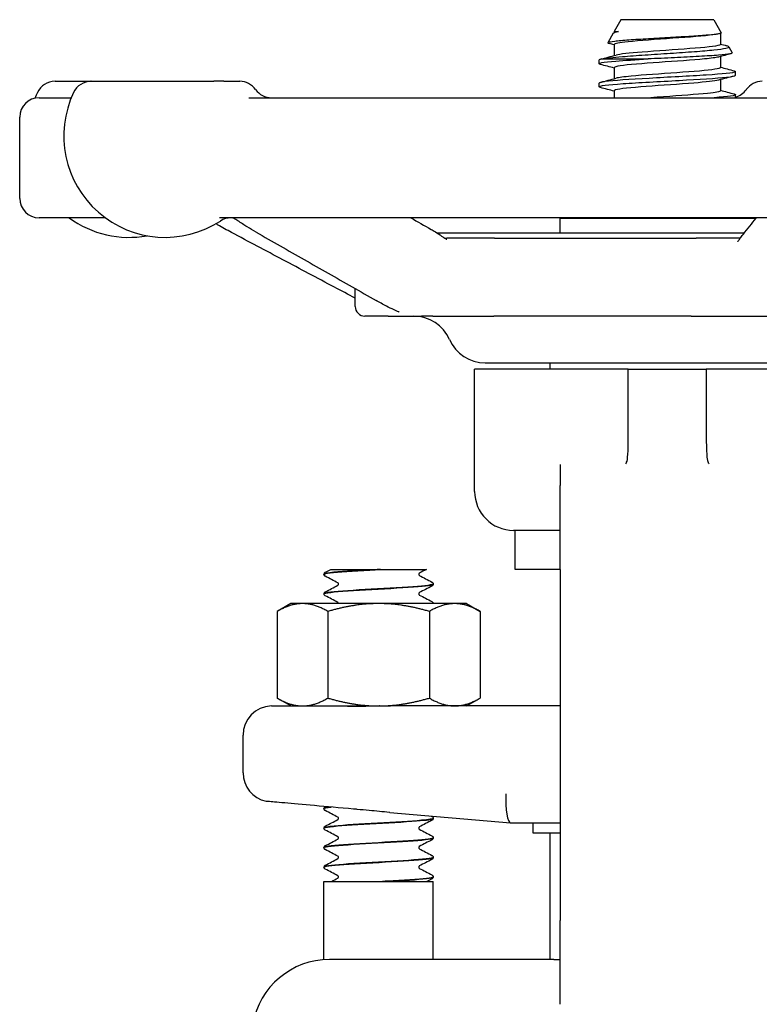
# Model space of a CAD drawing. Header units: inches. Extents: x 36 to 1719, y -84 to 1122.
# Tile 381 of 558: x 1065.89 to 1068.26, y 381.47 to 384.62. Entities that reach past the tile are written whole.
import ezdxf

# ---------------------------------------------------------------- set-up
doc = ezdxf.new("R2010")
doc.units = ezdxf.units.IN
doc.header["$LTSCALE"] = 48
doc.header["$MEASUREMENT"] = 0
doc.layers.add('Visible (ANSI)', color=7, linetype='Continuous', lineweight=30)

msp = doc.modelspace()

# ---------------------------------------------------------------- linework, layer by layer
at = {"layer": 'Visible (ANSI)'}
for p, q in [((1067.81585, 384.62289), (1067.79503, 384.58522)), ((1068.1142, 384.62289), (1067.81585, 384.62289)), ((1068.1142, 384.62289), (1068.13731, 384.58108)), ((1067.79197, 384.5797), (1067.7748, 384.54865)), ((1067.79503, 384.58522), (1067.80851, 384.58522)), ((1067.79503, 384.58522), (1067.79503, 384.58176)), ((1067.79974, 384.58329), (1067.80084, 384.58359)), ((1068.13503, 384.57903), (1068.13503, 384.54342)), ((1067.79503, 384.54342), (1067.79503, 384.50789)), ((1068.162, 384.53645), (1068.17318, 384.51622)), ((1067.74628, 384.48189), (1067.74628, 384.49374)), ((1067.75485, 384.49706), (1067.90346, 384.49706)), ((1068.13503, 384.50481), (1068.13503, 384.46928)), ((1067.79503, 384.46928), (1067.79503, 384.43375)), ((1068.18378, 384.44482), (1068.18378, 384.45667)), ((1066.00318, 384.42539), (1066.11803, 384.42539)), ((1066.11916, 384.42539), (1066.11803, 384.42539)), ((1066.11916, 384.42539), (1066.51178, 384.42539)), ((1066.54413, 384.42539), (1066.51178, 384.42539)), ((1066.54413, 384.42539), (1066.59499, 384.42539)), ((1067.74628, 384.40775), (1067.74628, 384.4196)), ((1068.13503, 384.43067), (1068.13503, 384.39514)), ((1067.79503, 384.39514), (1067.79503, 384.37289)), ((1065.95253, 384.37289), (1066.0553, 384.37289)), ((1066.62426, 384.37289), (1068.35797, 384.37289)), ((1068.18378, 384.37289), (1068.18378, 384.38253)), ((1065.89003, 384.05039), (1065.89003, 384.31039)), ((1066.16471, 383.98789), (1065.95253, 383.98789)), ((1068.48501, 383.98789), (1066.52985, 383.98789)), ((1067.62128, 383.98639), (1068.24927, 383.98639)), ((1067.62128, 383.93852), (1067.62128, 383.98639)), ((1068.21104, 383.93852), (1067.22879, 383.93852)), ((1067.41177, 383.92289), (1067.25828, 383.92289)), ((1067.41177, 383.92289), (1068.05733, 383.92289)), ((1068.05708, 383.92289), (1068.05733, 383.92289)), ((1068.19896, 383.92289), (1068.05733, 383.92289)), ((1066.96503, 383.70414), (1066.96503, 383.76113)), ((1067.07013, 383.67289), (1066.99628, 383.67289)), ((1067.07013, 383.67289), (1067.17739, 383.67289)), ((1067.21412, 383.67289), (1067.17739, 383.67289)), ((1067.21412, 383.67289), (1067.40891, 383.67289)), ((1068.04132, 383.67289), (1067.40891, 383.67289)), ((1068.04132, 383.67289), (1068.28688, 383.67289)), ((1067.34753, 383.11139), (1067.34753, 383.50289)), ((1067.83387, 383.50289), (1067.34753, 383.50289)), ((1067.3817, 383.52289), (1068.5484, 383.52289)), ((1067.59003, 383.50289), (1067.59003, 383.52289)), ((1067.84003, 383.50289), (1067.83387, 383.50289)), ((1067.84003, 383.36893), (1067.84003, 383.50289)), ((1067.84003, 383.50289), (1068.09003, 383.50289)), ((1068.09618, 383.50289), (1068.09003, 383.50289)), ((1068.09003, 383.50289), (1068.09003, 383.36893)), ((1068.58253, 383.50289), (1068.09618, 383.50289)), ((1067.84003, 383.27644), (1067.84003, 383.36893)), ((1068.09003, 383.36893), (1068.09003, 383.27644)), ((1067.62128, 383.19807), (1067.62128, 383.12998)), ((1067.62128, 382.86139), (1067.62128, 383.12998)), ((1067.62128, 382.98639), (1067.47253, 382.98639)), ((1067.47753, 382.86139), (1067.47753, 382.98639)), ((1066.86503, 382.84541), (1066.86503, 382.84603)), ((1066.88702, 382.86139), (1066.95412, 382.86139)), ((1066.95412, 382.86139), (1067.03505, 382.86139)), ((1067.04596, 382.86139), (1067.03505, 382.86139)), ((1067.04596, 382.86139), (1067.12674, 382.86139)), ((1067.12674, 382.86139), (1067.19313, 382.86139)), ((1067.62128, 382.86139), (1067.47753, 382.86139)), ((1067.62128, 382.86139), (1067.62128, 381.73639)), ((1067.21503, 382.81413), (1067.21503, 382.81475)), ((1066.86503, 382.78285), (1066.86503, 382.78347)), ((1066.75853, 382.75189), (1066.71498, 382.72675)), ((1066.79624, 382.75189), (1066.75853, 382.75189)), ((1067.04003, 382.75189), (1066.79624, 382.75189)), ((1067.28381, 382.75189), (1067.04003, 382.75189)), ((1067.21503, 382.75189), (1067.21503, 382.75219)), ((1067.32153, 382.75189), (1067.28381, 382.75189)), ((1067.32153, 382.75189), (1067.36507, 382.72675)), ((1066.71498, 382.72675), (1066.71498, 382.44903)), ((1066.8775, 382.72675), (1066.8775, 382.44903)), ((1067.20255, 382.72675), (1067.20255, 382.44903)), ((1067.36507, 382.72675), (1067.36507, 382.44903)), ((1066.75853, 382.42389), (1066.71498, 382.44903)), ((1067.32153, 382.42389), (1067.36507, 382.44903)), ((1066.75853, 382.42389), (1066.79624, 382.42389)), ((1066.79624, 382.42389), (1067.04003, 382.42389)), ((1066.88754, 382.42372), (1066.88786, 382.42389)), ((1067.04003, 382.42389), (1067.0784, 382.42389)), ((1067.04276, 382.42389), (1067.04141, 382.42382)), ((1067.05293, 382.42385), (1067.05365, 382.42389)), ((1067.62128, 382.42389), (1067.0784, 382.42389)), ((1066.60578, 382.2098), (1066.60578, 382.33014)), ((1066.86503, 382.09466), (1066.86503, 382.09528)), ((1066.86923, 382.10132), (1066.86936, 382.10138)), ((1067.07644, 382.08271), (1067.46286, 382.04891)), ((1067.21503, 382.06338), (1067.21503, 382.064)), ((1066.86503, 382.0321), (1066.86503, 382.03272)), ((1067.46303, 382.04889), (1067.46286, 382.04891)), ((1067.46303, 382.04889), (1067.62128, 382.04889)), ((1067.53378, 382.04889), (1067.53378, 382.01764)), ((1067.21503, 382.00082), (1067.21503, 382.00144)), ((1067.53378, 382.01764), (1067.62128, 382.01764)), ((1067.59003, 381.61139), (1067.59003, 382.01764)), ((1066.86503, 381.96954), (1066.86503, 381.97016)), ((1067.21503, 381.93826), (1067.21503, 381.93888)), ((1066.86503, 381.90698), (1066.86503, 381.9076)), ((1066.86503, 381.86139), (1067.21503, 381.86139)), ((1066.86503, 381.61076), (1066.86503, 381.86139)), ((1067.06347, 381.86139), (1067.05261, 381.86139)), ((1067.21503, 381.87569), (1067.21503, 381.87632)), ((1067.21503, 381.61139), (1067.21503, 381.86139)), ((1067.62128, 381.4678), (1067.62128, 381.73639)), ((1067.41611, 381.61139), (1066.88285, 381.61139)), ((1067.60093, 381.61139), (1067.41611, 381.61139)), ((1067.60093, 381.61139), (1067.62128, 381.61139))]:
    msp.add_line(p, q, dxfattribs=at)
for centre, radius, start, end in [((1066.00318, 384.36289), 0.0625, 90, 154.62307), ((1066.11916, 384.36289), 0.0625, 90, 154.62307), ((1066.59499, 384.36289), 0.0625, 35.45054, 90), ((1068.26915, 384.36289), 0.0625, 90, 144.54946), ((1066.24035, 384.25039), 0.325, 154.62307, 158.15154), ((1066.35633, 384.25039), 0.325, 154.62307, 302.99589), ((1066.69682, 384.43539), 0.0625, 215.45054, 270), ((1068.16733, 384.43539), 0.0625, 285.26016, 324.54946), ((1065.95253, 384.31039), 0.0625, 90, 180), ((1065.95253, 384.05039), 0.0625, 180, 270), ((1066.24035, 384.25039), 0.325, 233.87107, 280.27854), ((1066.56735, 383.92539), 0.0625, 90, 122.99589), ((1066.99628, 383.70414), 0.03125, 180, 270), ((1067.15253, 383.54789), 0.125, 23.57818, 90), ((1067.38165, 383.64789), 0.125, 203.57818, 270), ((1067.47253, 383.11139), 0.125, 180, 270), ((1066.69953, 382.33014), 0.09375, 91.88915, 180), ((1066.69953, 382.2098), 0.09375, 180, 257.63495), ((1066.88285, 381.36139), 0.25, 90, 250)]:
    msp.add_arc(centre, radius, start, end, dxfattribs=at)
msp.add_ellipse((1067.46712, 382.14264), major_axis=(0.00409, 0.09375), ratio=0.2058405, start_param=1.5797833, end_param=3.1326057, dxfattribs=at)
for points, knots in [([(1068.13731, 384.58108), (1068.13798, 384.57988), (1068.13513, 384.57869), (1068.12186, 384.57615), (1068.11059, 384.57482), (1068.0808, 384.57213), (1068.06249, 384.57079), (1068.02108, 384.5681), (1067.99834, 384.56677), (1067.95134, 384.56408), (1067.92753, 384.56275), (1067.88195, 384.56006), (1067.86067, 384.55873), (1067.8235, 384.55604), (1067.80804, 384.5547), (1067.78514, 384.55201), (1067.77801, 384.55068), (1067.77375, 384.5483), (1067.7748, 384.54727), (1067.77868, 384.54624)], [-4.0719862, -4.0719862, -4.0719862, -4.0719862, -3.9177275, -3.9177275, -3.7423694, -3.7423694, -3.5648477, -3.5648477, -3.385163, -3.385163, -3.2033156, -3.2033156, -3.0193061, -3.0193061, -2.8331349, -2.8331349, -2.6448024, -2.6448024, -2.4977376, -2.4977376, -2.4977376, -2.4977376]), ([(1067.79197, 384.5797), (1067.792, 384.57975), (1067.79203, 384.5798), (1067.7933, 384.58163), (1067.79886, 384.58341), (1067.80851, 384.58522)], [-0.17593642, -0.17593642, -0.17593642, -0.17593642, -0.17106186, -0.17106186, 0, 0, 0, 0]), ([(1068.12899, 384.5774), (1068.12509, 384.57633), (1068.11921, 384.57526), (1068.11139, 384.57419), (1068.08445, 384.57052), (1068.03512, 384.56684), (1067.98244, 384.56317), (1067.92976, 384.55949), (1067.87503, 384.55582), (1067.83936, 384.55214), (1067.81116, 384.54923), (1067.79543, 384.54633), (1067.79517, 384.54342)], [14.3993772, 14.3993772, 14.3993772, 14.3993772, 14.6708098, 14.6708098, 14.6708098, 15.6053465, 15.6053465, 15.6053465, 16.5398213, 16.5398213, 16.5398213, 17.2787596, 17.2787596, 17.2787596, 17.2787596]), ([(1068.13488, 384.54342), (1068.13495, 384.54265), (1068.13393, 384.54188), (1068.13176, 384.5411), (1068.12143, 384.53743), (1068.08534, 384.53375), (1068.03742, 384.53008), (1067.98951, 384.5264), (1067.93094, 384.52273), (1067.88433, 384.51905), (1067.84373, 384.51585), (1067.81307, 384.51265), (1067.80089, 384.50945)], [14.1371669, 14.1371669, 14.1371669, 14.1371669, 14.3334779, 14.3334779, 14.3334779, 15.268037, 15.268037, 15.268037, 16.2025341, 16.2025341, 16.2025341, 17.0165493, 17.0165493, 17.0165493, 17.0165493]), ([(1067.75485, 384.49706), (1067.76112, 384.49833), (1067.77004, 384.4996), (1067.79256, 384.50216), (1067.80602, 384.50343), (1067.84264, 384.5065), (1067.86719, 384.50827), (1067.91977, 384.51186), (1067.94724, 384.51364), (1068.00146, 384.51723), (1068.0277, 384.51901), (1068.07546, 384.52259), (1068.09659, 384.52437), (1068.13097, 384.52796), (1068.144, 384.52974), (1068.16027, 384.53333), (1068.1635, 384.53511), (1068.16069, 384.53781), (1068.15851, 384.53871), (1068.15513, 384.53961)], [-3.1722778, -3.1722778, -3.1722778, -3.1722778, -3.0186699, -3.0186699, -2.8665315, -2.8665315, -2.6554083, -2.6554083, -2.4471425, -2.4471425, -2.2417348, -2.2417348, -2.0391858, -2.0391858, -1.8394961, -1.8394961, -1.6426663, -1.6426663, -1.5449333, -1.5449333, -1.5449333, -1.5449333]), ([(1068.17318, 384.51622), (1068.17375, 384.51519), (1068.17121, 384.51417), (1068.1583, 384.51179), (1068.14582, 384.51046), (1068.11191, 384.50777), (1068.09072, 384.50644), (1068.04226, 384.50375), (1068.01541, 384.50242), (1067.95945, 384.49973), (1067.93088, 384.4984), (1067.90346, 384.49706)], [-1.0116463, -1.0116463, -1.0116463, -1.0116463, -0.8526241, -0.8526241, -0.6427026, -0.6427026, -0.4306244, -0.4306244, -0.2163901, -0.2163901, 0, 0, 0, 0]), ([(1067.7509, 384.47946), (1067.75019, 384.47965), (1067.74956, 384.47983), (1067.74902, 384.48002), (1067.73891, 384.48347), (1067.75828, 384.48692), (1067.80043, 384.49037), (1067.82763, 384.4926), (1067.86382, 384.49483), (1067.90346, 384.49706)], [-23.7675739, -23.7675739, -23.7675739, -23.7675739, -23.7205704, -23.7205704, -23.7205704, -22.842934, -22.842934, -22.842934, -22.2764365, -22.2764365, -22.2764365, -22.2764365]), ([(1068.12891, 384.50326), (1068.12108, 384.50118), (1068.10587, 384.4991), (1068.08457, 384.49702), (1068.04693, 384.49334), (1067.99121, 384.48967), (1067.93891, 384.486), (1067.88661, 384.48232), (1067.83899, 384.47865), (1067.81443, 384.47497), (1067.80175, 384.47308), (1067.79537, 384.47118), (1067.79536, 384.46928)], [20.6825625, 20.6825625, 20.6825625, 20.6825625, 21.2112724, 21.2112724, 21.2112724, 22.1453793, 22.1453793, 22.1453793, 23.0794254, 23.0794254, 23.0794254, 23.5619449, 23.5619449, 23.5619449, 23.5619449]), ([(1068.17892, 384.4591), (1068.18335, 384.45795), (1068.1848, 384.4568), (1068.18296, 384.45565), (1068.17744, 384.4522), (1068.14237, 384.44875), (1068.08985, 384.4453), (1068.03733, 384.44185), (1067.96836, 384.4384), (1067.90672, 384.43496), (1067.84509, 384.43151), (1067.79196, 384.42806), (1067.76565, 384.42461), (1067.75293, 384.42294), (1067.74659, 384.42127), (1067.74661, 384.4196)], [20.2147233, 20.2147233, 20.2147233, 20.2147233, 20.5068064, 20.5068064, 20.5068064, 21.3838943, 21.3838943, 21.3838943, 22.2609286, 22.2609286, 22.2609286, 23.1379094, 23.1379094, 23.1379094, 23.5619449, 23.5619449, 23.5619449, 23.5619449]), ([(1068.13469, 384.46928), (1068.13471, 384.4675), (1068.12909, 384.46571), (1068.11782, 384.46393), (1068.09462, 384.46025), (1068.048, 384.45658), (1067.99595, 384.4529), (1067.9439, 384.44923), (1067.88769, 384.44556), (1067.849, 384.44188), (1067.82592, 384.43969), (1067.8094, 384.4375), (1067.80113, 384.43531)], [20.4203522, 20.4203522, 20.4203522, 20.4203522, 20.874096, 20.874096, 20.874096, 21.8082248, 21.8082248, 21.8082248, 22.7422928, 22.7422928, 22.7422928, 23.2997346, 23.2997346, 23.2997346, 23.2997346]), ([(1067.75103, 384.40532), (1067.74799, 384.40611), (1067.74637, 384.40689), (1067.74628, 384.40768), (1067.74589, 384.4111), (1067.77478, 384.41453), (1067.82312, 384.41795), (1067.87204, 384.42142), (1067.93998, 384.42489), (1068.00328, 384.42836), (1068.0663, 384.43181), (1068.12352, 384.43526), (1068.15517, 384.43872), (1068.17381, 384.44075), (1068.18338, 384.44278), (1068.18347, 384.44482)], [-30.0507592, -30.0507592, -30.0507592, -30.0507592, -29.8513057, -29.8513057, -29.8513057, -28.9802371, -28.9802371, -28.9802371, -28.0985528, -28.0985528, -28.0985528, -27.2207324, -27.2207324, -27.2207324, -26.7035376, -26.7035376, -26.7035376, -26.7035376]), ([(1068.12913, 384.42912), (1068.11739, 384.42604), (1068.0887, 384.42296), (1068.05032, 384.41988), (1068.00455, 384.41621), (1067.94612, 384.41253), (1067.89756, 384.40886), (1067.849, 384.40519), (1067.81148, 384.40152), (1067.79947, 384.39784), (1067.79652, 384.39694), (1067.79512, 384.39604), (1067.7952, 384.39514)], [26.9657478, 26.9657478, 26.9657478, 26.9657478, 27.7487513, 27.7487513, 27.7487513, 28.6824367, 28.6824367, 28.6824367, 29.6160625, 29.6160625, 29.6160625, 29.8451302, 29.8451302, 29.8451302, 29.8451302]), ([(1068.13485, 384.39514), (1068.1346, 384.39236), (1068.12025, 384.38957), (1068.09415, 384.38678), (1068.05973, 384.38311), (1068.00572, 384.37944), (1067.95295, 384.37577), (1067.93917, 384.37481), (1067.92557, 384.37385), (1067.91248, 384.37289)], [26.7035376, 26.7035376, 26.7035376, 26.7035376, 27.4117273, 27.4117273, 27.4117273, 28.3454342, 28.3454342, 28.3454342, 28.5891214, 28.5891214, 28.5891214, 28.5891214]), ([(1068.17907, 384.38496), (1068.18132, 384.38438), (1068.18278, 384.3838), (1068.1834, 384.38322), (1068.18712, 384.37978), (1068.16126, 384.37633), (1068.11472, 384.37289)], [26.4979086, 26.4979086, 26.4979086, 26.4979086, 26.6453001, 26.6453001, 26.6453001, 27.5206572, 27.5206572, 27.5206572, 27.5206572]), ([(1066.58636, 383.98779), (1066.58636, 383.98779), (1066.58636, 383.98779), (1066.58635, 383.98779), (1066.58633, 383.98779), (1066.58626, 383.9878), (1066.58621, 383.9878), (1066.58606, 383.9878), (1066.58596, 383.9878), (1066.58571, 383.98781), (1066.58557, 383.98781), (1066.58525, 383.98781), (1066.58509, 383.98782), (1066.58458, 383.98782), (1066.58424, 383.98783), (1066.58324, 383.98784), (1066.58259, 383.98784), (1066.58103, 383.98786), (1066.58012, 383.98786), (1066.57665, 383.98788), (1066.57418, 383.98789), (1066.57087, 383.98789), (1066.57004, 383.98789), (1066.56859, 383.98789), (1066.56798, 383.98789), (1066.56735, 383.98789)], [0.435045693, 0.435045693, 0.435045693, 0.435045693, 0.43561134, 0.43561134, 0.436917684, 0.436917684, 0.438198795, 0.438198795, 0.43949022, 0.43949022, 0.440786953, 0.440786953, 0.442073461, 0.442073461, 0.444654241, 0.444654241, 0.44978688, 0.44978688, 0.457469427, 0.457469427, 0.479727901, 0.479727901, 0.487272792, 0.487272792, 0.492695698, 0.492695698, 0.492695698, 0.492695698]), ([(1066.64756, 383.94185), (1066.63814, 383.94722), (1066.62811, 383.95297), (1066.60917, 383.96496), (1066.59963, 383.97155), (1066.58464, 383.98128), (1066.57972, 383.98434), (1066.57437, 383.98707), (1066.57347, 383.98751), (1066.57265, 383.98789)], [0, 0, 0, 0, 0.10194952, 0.10194952, 0.20500071, 0.20500071, 0.25149705, 0.25149705, 0.26117643, 0.26117643, 0.26117643, 0.26117643]), ([(1066.67281, 383.98789), (1066.67281, 383.98789), (1066.6728, 383.98789), (1066.67273, 383.98789), (1066.67265, 383.98789), (1066.67237, 383.98789), (1066.67213, 383.98789), (1066.67163, 383.98789), (1066.67135, 383.98789), (1066.671, 383.98789), (1066.67088, 383.98789), (1066.67088, 383.98789)], [0.003545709, 0.003545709, 0.003545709, 0.003545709, 0.004399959, 0.004399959, 0.006838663, 0.006838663, 0.013339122, 0.013339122, 0.022015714, 0.022015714, 0.028192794, 0.028192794, 0.028192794, 0.028192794]), ([(1068.20878, 383.93569), (1068.22243, 383.95278), (1068.23608, 383.96987), (1068.24997, 383.98728), (1068.25022, 383.98759), (1068.25046, 383.98789)], [0.95924083, 0.95924083, 0.95924083, 0.95924083, 1.28063663, 1.28063663, 1.28639378, 1.28639378, 1.28639378, 1.28639378]), ([(1066.56867, 383.94096), (1066.55374, 383.9489), (1066.5388, 383.9571), (1066.52265, 383.96707), (1066.52097, 383.96812), (1066.51927, 383.96919)], [0, 0, 0, 0, 0.14967641, 0.14967641, 0.1669258, 0.1669258, 0.1669258, 0.1669258]), ([(1067.20815, 383.95102), (1067.21244, 383.94858), (1067.2173, 383.94584), (1067.22875, 383.93871), (1067.23525, 383.93412), (1067.24417, 383.92791), (1067.24661, 383.92623), (1067.25082, 383.92346), (1067.25262, 383.92232), (1067.25492, 383.92097), (1067.25557, 383.92061), (1067.25667, 383.92002), (1067.25714, 383.91977), (1067.25803, 383.91934), (1067.25835, 383.91921), (1067.25846, 383.91916), (1067.25847, 383.91916), (1067.25847, 383.91916)], [0, 0, 0, 0, 0.04699542, 0.04699542, 0.11490243, 0.11490243, 0.14035888, 0.14035888, 0.15950508, 0.15950508, 0.16742084, 0.16742084, 0.17475361, 0.17475361, 0.18491555, 0.18491555, 0.18723361, 0.18723361, 0.18723361, 0.18723361]), ([(1066.96503, 383.73054), (1066.9428, 383.74232), (1066.92057, 383.75411), (1066.87087, 383.78048), (1066.84339, 383.79506), (1066.78844, 383.82423), (1066.76097, 383.83882), (1066.70602, 383.86799), (1066.67855, 383.88259), (1066.62361, 383.91177), (1066.59614, 383.92637), (1066.56867, 383.94096)], [0.7856779, 0.7856779, 0.7856779, 0.7856779, 1.0071895, 1.0071895, 1.2810829, 1.2810829, 1.5549762, 1.5549762, 1.8288696, 1.8288696, 2.1027629, 2.1027629, 2.1027629, 2.1027629]), ([(1066.64756, 383.94185), (1066.67318, 383.92725), (1066.69881, 383.91266), (1066.75005, 383.88347), (1066.77568, 383.86888), (1066.82693, 383.8397), (1066.85256, 383.82511), (1066.90381, 383.79595), (1066.92944, 383.78136), (1066.98071, 383.75221), (1067.00634, 383.73763), (1067.03198, 383.72306)], [0.9601047, 0.9601047, 0.9601047, 0.9601047, 1.233998, 1.233998, 1.5078914, 1.5078914, 1.7817848, 1.7817848, 2.0556781, 2.0556781, 2.3295715, 2.3295715, 2.3295715, 2.3295715]), ([(1067.25173, 383.9229), (1067.25181, 383.9229), (1067.25188, 383.9229), (1067.25294, 383.92289), (1067.25393, 383.92289), (1067.25566, 383.92289), (1067.25641, 383.92289), (1067.25732, 383.92289), (1067.25746, 383.92289), (1067.25765, 383.92289), (1067.25769, 383.92289), (1067.25776, 383.92289), (1067.25778, 383.92289), (1067.2578, 383.92289), (1067.2578, 383.92289), (1067.25781, 383.92289), (1067.25781, 383.92289), (1067.2579, 383.92289), (1067.25797, 383.92289), (1067.25811, 383.92289), (1067.25819, 383.92289), (1067.25826, 383.92289)], [0.365646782, 0.365646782, 0.365646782, 0.365646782, 0.366238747, 0.366238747, 0.374269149, 0.374269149, 0.380293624, 0.380293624, 0.381424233, 0.381424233, 0.381755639, 0.381755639, 0.381902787, 0.381902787, 0.381939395, 0.381939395, 0.38197621, 0.38197621, 0.383061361, 0.383061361, 0.384147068, 0.384147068, 0.384147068, 0.384147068]), ([(1068.19124, 383.91266), (1068.19124, 383.91266), (1068.19124, 383.91266), (1068.19131, 383.91272), (1068.19159, 383.91298), (1068.19279, 383.91431), (1068.19412, 383.91604), (1068.19711, 383.92027), (1068.19854, 383.92234), (1068.20167, 383.92667), (1068.20334, 383.92888), (1068.206, 383.93226), (1068.20704, 383.93354), (1068.20811, 383.93486), (1068.20836, 383.93516), (1068.20865, 383.93552), (1068.20871, 383.9356), (1068.20878, 383.93569)], [0.26212608, 0.26212608, 0.26212608, 0.26212608, 0.26523685, 0.26523685, 0.28985831, 0.28985831, 0.33915701, 0.33915701, 0.37182931, 0.37182931, 0.40139039, 0.40139039, 0.42145766, 0.42145766, 0.42810276, 0.42810276, 0.43031521, 0.43031521, 0.43031521, 0.43031521]), ([(1067.10634, 383.68581), (1067.10634, 383.68581), (1067.10628, 383.68584), (1067.10602, 383.68594), (1067.10581, 383.68603), (1067.10503, 383.68636), (1067.10428, 383.68667), (1067.10194, 383.68764), (1067.1002, 383.68838), (1067.09562, 383.69036), (1067.09273, 383.69164), (1067.08131, 383.69683), (1067.07297, 383.70091), (1067.05338, 383.71096), (1067.04241, 383.71713), (1067.03198, 383.72306)], [0.39585075, 0.39585075, 0.39585075, 0.39585075, 0.39968552, 0.39968552, 0.40370186, 0.40370186, 0.41181601, 0.41181601, 0.42782349, 0.42782349, 0.45404456, 0.45404456, 0.5327548, 0.5327548, 0.64518122, 0.64518122, 0.64518122, 0.64518122]), ([(1067.83422, 383.20341), (1067.83446, 383.20386), (1067.83464, 383.20431), (1067.83637, 383.20873), (1067.83779, 383.21701), (1067.83966, 383.24412), (1067.84003, 383.25948), (1067.84003, 383.27644)], [0.01028684, 0.01028684, 0.01028684, 0.01028684, 0.01590204, 0.01590204, 0.08584187, 0.08584187, 0.15193376, 0.15193376, 0.15193376, 0.15193376]), ([(1068.09003, 383.27644), (1068.09003, 383.26563), (1068.09018, 383.25546), (1068.09086, 383.23693), (1068.09135, 383.22858), (1068.09306, 383.21256), (1068.09421, 383.20705), (1068.09559, 383.20389), (1068.0957, 383.20365), (1068.09583, 383.20341)], [0, 0, 0, 0, 0.09469213, 0.09469213, 0.18700728, 0.18700728, 0.29404594, 0.29404594, 0.30156032, 0.30156032, 0.30156032, 0.30156032]), ([(1067.83221, 383.19975), (1067.83224, 383.1998), (1067.83226, 383.19984), (1067.83295, 383.20104), (1067.8336, 383.20221), (1067.83422, 383.20341)], [-0.566346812, -0.566346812, -0.566346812, -0.566346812, -0.565454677, -0.565454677, -0.542430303, -0.542430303, -0.542430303, -0.542430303]), ([(1068.09583, 383.20341), (1068.09645, 383.20221), (1068.0971, 383.20103), (1068.09779, 383.19984), (1068.09781, 383.1998), (1068.09784, 383.19975)], [-0.020804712, -0.020804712, -0.020804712, -0.020804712, 0, 0, 0.000806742, 0.000806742, 0.000806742, 0.000806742]), ([(1066.86503, 382.84606), (1066.86509, 382.84734), (1066.86556, 382.84854), (1066.86667, 382.8502), (1066.86726, 382.85074), (1066.8683, 382.85155), (1066.86877, 382.85183), (1066.86923, 382.85207)], [0, 0, 0, 0, 0.017960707, 0.017960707, 0.035135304, 0.035135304, 0.051182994, 0.051182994, 0.051182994, 0.051182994]), ([(1066.86923, 382.83938), (1066.86852, 382.83975), (1066.86776, 382.84021), (1066.86652, 382.84149), (1066.86607, 382.84206), (1066.86534, 382.84351), (1066.86507, 382.84443), (1066.86503, 382.84539)], [0, 0, 0, 0, 0.024898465, 0.024898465, 0.037820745, 0.037820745, 0.051208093, 0.051208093, 0.051208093, 0.051208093]), ([(1067.03505, 382.86139), (1066.98081, 382.8583), (1066.92798, 382.85522), (1066.8968, 382.85213), (1066.87628, 382.8501), (1066.86546, 382.84807), (1066.8653, 382.84603)], [0.0284489, 0.0284489, 0.0284489, 0.0284489, 0.9586618, 0.9586618, 0.9586618, 1.5707963, 1.5707963, 1.5707963, 1.5707963]), ([(1066.86535, 382.84539), (1066.8653, 382.84701), (1066.87199, 382.84863), (1066.88533, 382.85026), (1066.91051, 382.85332), (1066.95879, 382.85639), (1067.01194, 382.85945), (1067.02318, 382.8601), (1067.03459, 382.86074), (1067.04596, 382.86139)], [-7.8566906, -7.8566906, -7.8566906, -7.8566906, -7.3674505, -7.3674505, -7.3674505, -6.4443529, -6.4443529, -6.4443529, -6.2492664, -6.2492664, -6.2492664, -6.2492664]), ([(1067.17048, 382.8495), (1067.17042, 382.84946), (1067.17025, 382.84935), (1067.16974, 382.84881), (1067.16943, 382.84843), (1067.16889, 382.84729), (1067.16869, 382.84651), (1067.16869, 382.84572)], [0.008751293, 0.008751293, 0.008751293, 0.008751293, 0.024017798, 0.024017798, 0.03673453, 0.03673453, 0.049915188, 0.049915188, 0.049915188, 0.049915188]), ([(1067.16869, 382.84572), (1067.16869, 382.84452), (1067.16919, 382.8434), (1067.16998, 382.84232), (1067.17027, 382.84211), (1067.17048, 382.84196), (1067.17051, 382.84194), (1067.17051, 382.84194)], [0, 0, 0, 0, 0.02017106, 0.02017106, 0.036592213, 0.036592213, 0.045399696, 0.045399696, 0.045399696, 0.045399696]), ([(1066.86524, 382.78282), (1066.86511, 382.7837), (1066.86697, 382.78457), (1066.87091, 382.78544), (1066.88522, 382.78861), (1066.92673, 382.79177), (1066.97884, 382.79493), (1067.02978, 382.79803), (1067.08956, 382.80112), (1067.13519, 382.80422), (1067.18061, 382.8073), (1067.21094, 382.81038), (1067.21462, 382.81345), (1067.21489, 382.81368), (1067.21502, 382.81391), (1067.215, 382.81413)], [-14.139876, -14.139876, -14.139876, -14.139876, -13.877024, -13.877024, -13.877024, -12.9235543, -12.9235543, -12.9235543, -11.9914333, -11.9914333, -11.9914333, -11.0635915, -11.0635915, -11.0635915, -10.9955743, -10.9955743, -10.9955743, -10.9955743]), ([(1067.21502, 382.81478), (1067.21506, 382.81181), (1067.19044, 382.80883), (1067.14971, 382.80586), (1067.10751, 382.80278), (1067.049, 382.79969), (1066.99653, 382.79661), (1066.94407, 382.79353), (1066.8989, 382.79045), (1066.87825, 382.78737), (1066.86955, 382.78607), (1066.86529, 382.78477), (1066.86534, 382.78347)], [4.70968, 4.70968, 4.70968, 4.70968, 5.6057508, 5.6057508, 5.6057508, 6.5343927, 6.5343927, 6.5343927, 7.4627822, 7.4627822, 7.4627822, 7.8539816, 7.8539816, 7.8539816, 7.8539816]), ([(1066.91136, 382.81444), (1066.91136, 382.81565), (1066.91086, 382.81677), (1066.91007, 382.81785), (1066.90978, 382.81806), (1066.90957, 382.81821), (1066.90954, 382.81823), (1066.90954, 382.81823)], [0, 0, 0, 0, 0.02017106, 0.02017106, 0.036592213, 0.036592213, 0.045399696, 0.045399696, 0.045399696, 0.045399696]), ([(1066.90957, 382.81067), (1066.90963, 382.8107), (1066.9098, 382.81082), (1066.91031, 382.81135), (1066.91062, 382.81174), (1066.91116, 382.81288), (1066.91136, 382.81365), (1066.91136, 382.81444)], [0.008751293, 0.008751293, 0.008751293, 0.008751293, 0.024017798, 0.024017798, 0.03673453, 0.03673453, 0.049915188, 0.049915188, 0.049915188, 0.049915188]), ([(1067.21082, 382.82079), (1067.21153, 382.82041), (1067.21229, 382.81996), (1067.21354, 382.81867), (1067.21398, 382.81811), (1067.21471, 382.81665), (1067.21498, 382.81573), (1067.21502, 382.81478)], [0, 0, 0, 0, 0.024898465, 0.024898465, 0.037820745, 0.037820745, 0.051208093, 0.051208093, 0.051208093, 0.051208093]), ([(1067.21502, 382.81411), (1067.21496, 382.81283), (1067.21449, 382.81163), (1067.21338, 382.80997), (1067.21279, 382.80942), (1067.21175, 382.80862), (1067.21128, 382.80834), (1067.21082, 382.8081)], [0, 0, 0, 0, 0.017960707, 0.017960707, 0.035135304, 0.035135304, 0.051182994, 0.051182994, 0.051182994, 0.051182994]), ([(1066.86503, 382.7835), (1066.86509, 382.78478), (1066.86556, 382.78597), (1066.86667, 382.78763), (1066.86726, 382.78818), (1066.8683, 382.78898), (1066.86877, 382.78926), (1066.86923, 382.7895)], [0, 0, 0, 0, 0.017960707, 0.017960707, 0.035135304, 0.035135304, 0.051182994, 0.051182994, 0.051182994, 0.051182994]), ([(1066.86923, 382.77682), (1066.86852, 382.77719), (1066.86776, 382.77765), (1066.86652, 382.77893), (1066.86607, 382.77949), (1066.86534, 382.78095), (1066.86507, 382.78187), (1066.86503, 382.78282)], [0, 0, 0, 0, 0.024898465, 0.024898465, 0.037820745, 0.037820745, 0.051208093, 0.051208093, 0.051208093, 0.051208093]), ([(1067.17048, 382.78694), (1067.17042, 382.7869), (1067.17025, 382.78679), (1067.16974, 382.78625), (1067.16943, 382.78587), (1067.16889, 382.78473), (1067.16869, 382.78395), (1067.16869, 382.78316)], [0.008751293, 0.008751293, 0.008751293, 0.008751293, 0.024017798, 0.024017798, 0.03673453, 0.03673453, 0.049915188, 0.049915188, 0.049915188, 0.049915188]), ([(1067.16869, 382.78316), (1067.16869, 382.78195), (1067.16919, 382.78083), (1067.16998, 382.77976), (1067.17027, 382.77954), (1067.17048, 382.77939), (1067.17051, 382.77937), (1067.17051, 382.77937)], [0, 0, 0, 0, 0.02017106, 0.02017106, 0.036592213, 0.036592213, 0.045399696, 0.045399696, 0.045399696, 0.045399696]), ([(1066.91136, 382.75189), (1066.91136, 382.75309), (1066.91086, 382.75421), (1066.91007, 382.75528), (1066.90978, 382.7555), (1066.90957, 382.75565), (1066.90954, 382.75567), (1066.90954, 382.75567)], [0.000064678, 0.000064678, 0.000064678, 0.000064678, 0.02017106, 0.02017106, 0.036592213, 0.036592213, 0.045399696, 0.045399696, 0.045399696, 0.045399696]), ([(1067.21082, 382.75822), (1067.21153, 382.75785), (1067.21229, 382.7574), (1067.21354, 382.75611), (1067.21398, 382.75555), (1067.21471, 382.75409), (1067.21498, 382.75317), (1067.21502, 382.75222)], [0, 0, 0, 0, 0.024898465, 0.024898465, 0.037820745, 0.037820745, 0.051208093, 0.051208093, 0.051208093, 0.051208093]), ([(1066.69643, 382.42384), (1066.69643, 382.42384), (1066.69759, 382.42384), (1066.70527, 382.42384), (1066.71679, 382.42383), (1066.75438, 382.42381), (1066.78237, 382.42379), (1066.8401, 382.42375), (1066.86642, 382.42374), (1066.91827, 382.4237), (1066.94303, 382.42369), (1066.96848, 382.42367)], [1.2366721, 1.2366721, 1.2366721, 1.2366721, 1.3621369, 1.3621369, 1.6526244, 1.6526244, 1.9961754, 1.9961754, 2.2345824, 2.2345824, 2.4334495, 2.4334495, 2.4334495, 2.4334495]), ([(1066.96848, 382.42367), (1066.97127, 382.42367), (1066.97407, 382.42367), (1066.98653, 382.42367), (1066.99623, 382.42368), (1067.02102, 382.42374), (1067.03613, 382.4238), (1067.05966, 382.42387), (1067.06804, 382.42389), (1067.07709, 382.42389), (1067.07775, 382.42389), (1067.0784, 382.42389)], [0.04807073, 0.04807073, 0.04807073, 0.04807073, 0.06985523, 0.06985523, 0.14510353, 0.14510353, 0.26153365, 0.26153365, 0.32575457, 0.32575457, 0.3307654, 0.3307654, 0.3307654, 0.3307654]), ([(1066.95978, 382.09338), (1066.91517, 382.09733), (1066.87272, 382.10108), (1066.79704, 382.10779), (1066.76451, 382.11067), (1066.71374, 382.11518), (1066.69595, 382.11676), (1066.68188, 382.11801), (1066.67945, 382.11822), (1066.67945, 382.11822)], [0, 0, 0, 0, 0.3480138, 0.3480138, 0.6950932, 0.6950932, 1.0409541, 1.0409541, 1.2230225, 1.2230225, 1.2230225, 1.2230225]), ([(1066.86503, 382.09531), (1066.86509, 382.09659), (1066.86556, 382.09779), (1066.86667, 382.09945), (1066.86726, 382.09999), (1066.8683, 382.1008), (1066.86877, 382.10108), (1066.86923, 382.10132)], [0, 0, 0, 0, 0.017960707, 0.017960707, 0.035135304, 0.035135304, 0.051182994, 0.051182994, 0.051182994, 0.051182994]), ([(1066.86923, 382.08863), (1066.86852, 382.089), (1066.86776, 382.08946), (1066.86652, 382.09074), (1066.86607, 382.09131), (1066.86534, 382.09276), (1066.86507, 382.09368), (1066.86503, 382.09464)], [0, 0, 0, 0, 0.024898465, 0.024898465, 0.037820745, 0.037820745, 0.051208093, 0.051208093, 0.051208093, 0.051208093]), ([(1067.07644, 382.08271), (1067.07588, 382.08276), (1067.07532, 382.08281), (1067.05315, 382.08476), (1067.03159, 382.0868), (1066.99725, 382.08999), (1066.98445, 382.09117), (1066.96771, 382.09268), (1066.96375, 382.09303), (1066.95978, 382.09338)], [-0.00429657, -0.00429657, -0.00429657, -0.00429657, 0, 0, 0.16568567, 0.16568567, 0.26480212, 0.26480212, 0.29565933, 0.29565933, 0.29565933, 0.29565933]), ([(1067.21482, 382.06403), (1067.2147, 382.0618), (1067.20162, 382.05957), (1067.17734, 382.05735), (1067.1439, 382.05428), (1067.09001, 382.05121), (1067.03609, 382.04814), (1066.98221, 382.04507), (1066.92956, 382.04201), (1066.89805, 382.03894), (1066.87676, 382.03687), (1066.86545, 382.03479), (1066.86527, 382.03272)], [80.1079037, 80.1079037, 80.1079037, 80.1079037, 80.7792692, 80.7792692, 80.7792692, 81.7038978, 81.7038978, 81.7038978, 82.6277161, 82.6277161, 82.6277161, 83.2522053, 83.2522053, 83.2522053, 83.2522053]), ([(1066.86535, 382.03207), (1066.8653, 382.0337), (1066.87198, 382.03532), (1066.88532, 382.03694), (1066.91055, 382.04002), (1066.95902, 382.04309), (1067.01233, 382.04616), (1067.06563, 382.04923), (1067.12252, 382.0523), (1067.1614, 382.05537), (1067.1952, 382.05804), (1067.21471, 382.06071), (1067.21496, 382.06338)], [-89.5380996, -89.5380996, -89.5380996, -89.5380996, -89.0490707, -89.0490707, -89.0490707, -88.1235008, -88.1235008, -88.1235008, -87.1981489, -87.1981489, -87.1981489, -86.393798, -86.393798, -86.393798, -86.393798]), ([(1066.91136, 382.06369), (1066.91136, 382.0649), (1066.91086, 382.06602), (1066.91007, 382.0671), (1066.90978, 382.06731), (1066.90957, 382.06746), (1066.90954, 382.06748), (1066.90954, 382.06748)], [0, 0, 0, 0, 0.02017106, 0.02017106, 0.036592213, 0.036592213, 0.045399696, 0.045399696, 0.045399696, 0.045399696]), ([(1066.90957, 382.05992), (1066.90963, 382.05995), (1066.9098, 382.06007), (1066.91031, 382.0606), (1066.91062, 382.06099), (1066.91116, 382.06213), (1066.91136, 382.0629), (1066.91136, 382.06369)], [0.008751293, 0.008751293, 0.008751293, 0.008751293, 0.024017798, 0.024017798, 0.03673453, 0.03673453, 0.049915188, 0.049915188, 0.049915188, 0.049915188]), ([(1067.21082, 382.07004), (1067.21153, 382.06966), (1067.21229, 382.06921), (1067.21354, 382.06792), (1067.21398, 382.06736), (1067.21471, 382.0659), (1067.21498, 382.06498), (1067.21502, 382.06403)], [0, 0, 0, 0, 0.024898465, 0.024898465, 0.037820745, 0.037820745, 0.051208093, 0.051208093, 0.051208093, 0.051208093]), ([(1067.21502, 382.06336), (1067.21496, 382.06208), (1067.21449, 382.06088), (1067.21338, 382.05922), (1067.21279, 382.05867), (1067.21175, 382.05787), (1067.21128, 382.05759), (1067.21082, 382.05735)], [0, 0, 0, 0, 0.017960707, 0.017960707, 0.035135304, 0.035135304, 0.051182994, 0.051182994, 0.051182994, 0.051182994]), ([(1066.86503, 382.03275), (1066.86509, 382.03403), (1066.86556, 382.03522), (1066.86667, 382.03688), (1066.86726, 382.03743), (1066.8683, 382.03823), (1066.86877, 382.03851), (1066.86923, 382.03875)], [0, 0, 0, 0, 0.017960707, 0.017960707, 0.035135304, 0.035135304, 0.051182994, 0.051182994, 0.051182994, 0.051182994]), ([(1066.86923, 382.02607), (1066.86852, 382.02644), (1066.86776, 382.0269), (1066.86652, 382.02818), (1066.86607, 382.02874), (1066.86534, 382.0302), (1066.86507, 382.03112), (1066.86503, 382.03207)], [0, 0, 0, 0, 0.024898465, 0.024898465, 0.037820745, 0.037820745, 0.051208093, 0.051208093, 0.051208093, 0.051208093]), ([(1067.17048, 382.03619), (1067.17042, 382.03615), (1067.17025, 382.03604), (1067.16974, 382.0355), (1067.16943, 382.03512), (1067.16889, 382.03398), (1067.16869, 382.0332), (1067.16869, 382.03241)], [0.008751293, 0.008751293, 0.008751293, 0.008751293, 0.024017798, 0.024017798, 0.03673453, 0.03673453, 0.049915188, 0.049915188, 0.049915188, 0.049915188]), ([(1067.16869, 382.03241), (1067.16869, 382.0312), (1067.16919, 382.03008), (1067.16998, 382.02901), (1067.17027, 382.02879), (1067.17048, 382.02864), (1067.17051, 382.02862), (1067.17051, 382.02862)], [0, 0, 0, 0, 0.02017106, 0.02017106, 0.036592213, 0.036592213, 0.045399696, 0.045399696, 0.045399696, 0.045399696]), ([(1066.86527, 381.96951), (1066.86513, 381.97046), (1066.86735, 381.97142), (1066.87205, 381.97237), (1066.88721, 381.97545), (1066.92784, 381.97852), (1066.97847, 381.9816), (1067.02909, 381.98468), (1067.0885, 381.98775), (1067.13409, 381.99083), (1067.17968, 381.99391), (1067.21038, 381.99698), (1067.21451, 382.00006), (1067.21485, 382.00031), (1067.21501, 382.00057), (1067.215, 382.00082)], [-95.8212849, -95.8212849, -95.8212849, -95.8212849, -95.5343789, -95.5343789, -95.5343789, -94.6072107, -94.6072107, -94.6072107, -93.6802788, -93.6802788, -93.6802788, -92.7535806, -92.7535806, -92.7535806, -92.6769833, -92.6769833, -92.6769833, -92.6769833]), ([(1067.21501, 382.00147), (1067.21499, 381.99855), (1067.19141, 381.99563), (1067.15199, 381.99271), (1067.11022, 381.98962), (1067.05168, 381.98653), (1066.99886, 381.98344), (1066.94616, 381.98035), (1066.9004, 381.97727), (1066.8791, 381.97418), (1066.86984, 381.97284), (1066.8653, 381.9715), (1066.86535, 381.97016)], [86.391089, 86.391089, 86.391089, 86.391089, 87.270336, 87.270336, 87.270336, 88.2020629, 88.2020629, 88.2020629, 89.131595, 89.131595, 89.131595, 89.5353906, 89.5353906, 89.5353906, 89.5353906]), ([(1066.91136, 382.00113), (1066.91136, 382.00234), (1066.91086, 382.00346), (1066.91007, 382.00453), (1066.90978, 382.00475), (1066.90957, 382.0049), (1066.90954, 382.00492), (1066.90954, 382.00492)], [0, 0, 0, 0, 0.02017106, 0.02017106, 0.036592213, 0.036592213, 0.045399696, 0.045399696, 0.045399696, 0.045399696]), ([(1066.90957, 381.99736), (1066.90963, 381.99739), (1066.9098, 381.99751), (1066.91031, 381.99804), (1066.91062, 381.99843), (1066.91116, 381.99956), (1066.91136, 382.00034), (1066.91136, 382.00113)], [0.008751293, 0.008751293, 0.008751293, 0.008751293, 0.024017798, 0.024017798, 0.03673453, 0.03673453, 0.049915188, 0.049915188, 0.049915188, 0.049915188]), ([(1067.21082, 382.00747), (1067.21153, 382.0071), (1067.21229, 382.00665), (1067.21354, 382.00536), (1067.21398, 382.0048), (1067.21471, 382.00334), (1067.21498, 382.00242), (1067.21502, 382.00147)], [0, 0, 0, 0, 0.024898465, 0.024898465, 0.037820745, 0.037820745, 0.051208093, 0.051208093, 0.051208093, 0.051208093]), ([(1067.21502, 382.00079), (1067.21496, 381.99952), (1067.21449, 381.99832), (1067.21338, 381.99666), (1067.21279, 381.99611), (1067.21175, 381.99531), (1067.21128, 381.99503), (1067.21082, 381.99479)], [0, 0, 0, 0, 0.017960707, 0.017960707, 0.035135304, 0.035135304, 0.051182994, 0.051182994, 0.051182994, 0.051182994]), ([(1066.86503, 381.97019), (1066.86509, 381.97146), (1066.86556, 381.97266), (1066.86667, 381.97432), (1066.86726, 381.97487), (1066.8683, 381.97567), (1066.86877, 381.97595), (1066.86923, 381.97619)], [0, 0, 0, 0, 0.017960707, 0.017960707, 0.035135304, 0.035135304, 0.051182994, 0.051182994, 0.051182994, 0.051182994]), ([(1066.86923, 381.96351), (1066.86852, 381.96388), (1066.86776, 381.96433), (1066.86652, 381.96562), (1066.86607, 381.96618), (1066.86534, 381.96764), (1066.86507, 381.96856), (1066.86503, 381.96951)], [0, 0, 0, 0, 0.024898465, 0.024898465, 0.037820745, 0.037820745, 0.051208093, 0.051208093, 0.051208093, 0.051208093]), ([(1067.17048, 381.97362), (1067.17042, 381.97359), (1067.17025, 381.97347), (1067.16974, 381.97294), (1067.16943, 381.97255), (1067.16889, 381.97142), (1067.16869, 381.97064), (1067.16869, 381.96985)], [0.008751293, 0.008751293, 0.008751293, 0.008751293, 0.024017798, 0.024017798, 0.03673453, 0.03673453, 0.049915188, 0.049915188, 0.049915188, 0.049915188]), ([(1067.16869, 381.96985), (1067.16869, 381.96864), (1067.16919, 381.96752), (1067.16998, 381.96645), (1067.17027, 381.96623), (1067.17048, 381.96608), (1067.17051, 381.96606), (1067.17051, 381.96606)], [0, 0, 0, 0, 0.02017106, 0.02017106, 0.036592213, 0.036592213, 0.045399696, 0.045399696, 0.045399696, 0.045399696]), ([(1066.86505, 381.90695), (1066.86502, 381.90719), (1066.86516, 381.90743), (1066.86546, 381.90768), (1066.86927, 381.91076), (1066.89979, 381.91384), (1066.94536, 381.91693), (1066.99093, 381.92001), (1067.05045, 381.92309), (1067.1012, 381.92617), (1067.15194, 381.92925), (1067.19271, 381.93234), (1067.20795, 381.93542), (1067.21264, 381.93636), (1067.21487, 381.93731), (1067.21479, 381.93826)], [-102.1044703, -102.1044703, -102.1044703, -102.1044703, -102.0313957, -102.0313957, -102.0313957, -101.1024988, -101.1024988, -101.1024988, -100.173857, -100.173857, -100.173857, -99.2454675, -99.2454675, -99.2454675, -98.9601686, -98.9601686, -98.9601686, -98.9601686]), ([(1067.21492, 381.93891), (1067.215, 381.93838), (1067.21435, 381.93786), (1067.21295, 381.93734), (1067.2044, 381.93418), (1067.16796, 381.93101), (1067.1182, 381.92785), (1067.06955, 381.92475), (1067.00942, 381.92166), (1066.96092, 381.91857), (1066.91264, 381.91549), (1066.87703, 381.91241), (1066.86767, 381.90933), (1066.86591, 381.90875), (1066.86508, 381.90817), (1066.86514, 381.9076)], [92.6742743, 92.6742743, 92.6742743, 92.6742743, 92.8312256, 92.8312256, 92.8312256, 93.7846953, 93.7846953, 93.7846953, 94.7168163, 94.7168163, 94.7168163, 95.6446581, 95.6446581, 95.6446581, 95.8185759, 95.8185759, 95.8185759, 95.8185759]), ([(1066.91136, 381.93857), (1066.91136, 381.93977), (1066.91086, 381.9409), (1066.91007, 381.94197), (1066.90978, 381.94219), (1066.90957, 381.94234), (1066.90954, 381.94236), (1066.90954, 381.94236)], [0, 0, 0, 0, 0.02017106, 0.02017106, 0.036592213, 0.036592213, 0.045399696, 0.045399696, 0.045399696, 0.045399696]), ([(1066.90957, 381.93479), (1066.90963, 381.93483), (1066.9098, 381.93494), (1066.91031, 381.93548), (1066.91062, 381.93586), (1066.91116, 381.937), (1066.91136, 381.93778), (1066.91136, 381.93857)], [0.008751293, 0.008751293, 0.008751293, 0.008751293, 0.024017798, 0.024017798, 0.03673453, 0.03673453, 0.049915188, 0.049915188, 0.049915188, 0.049915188]), ([(1067.21082, 381.94491), (1067.21153, 381.94454), (1067.21229, 381.94408), (1067.21354, 381.9428), (1067.21398, 381.94224), (1067.21471, 381.94078), (1067.21498, 381.93986), (1067.21502, 381.93891)], [0, 0, 0, 0, 0.024898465, 0.024898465, 0.037820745, 0.037820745, 0.051208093, 0.051208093, 0.051208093, 0.051208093]), ([(1067.21502, 381.93823), (1067.21496, 381.93695), (1067.21449, 381.93575), (1067.21338, 381.9341), (1067.21279, 381.93355), (1067.21175, 381.93275), (1067.21128, 381.93247), (1067.21082, 381.93222)], [0, 0, 0, 0, 0.017960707, 0.017960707, 0.035135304, 0.035135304, 0.051182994, 0.051182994, 0.051182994, 0.051182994]), ([(1066.86503, 381.90762), (1066.86509, 381.9089), (1066.86556, 381.9101), (1066.86667, 381.91176), (1066.86726, 381.91231), (1066.8683, 381.91311), (1066.86877, 381.91339), (1066.86923, 381.91363)], [0, 0, 0, 0, 0.017960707, 0.017960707, 0.035135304, 0.035135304, 0.051182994, 0.051182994, 0.051182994, 0.051182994]), ([(1066.86923, 381.90094), (1066.86852, 381.90132), (1066.86776, 381.90177), (1066.86652, 381.90306), (1066.86607, 381.90362), (1066.86534, 381.90508), (1066.86507, 381.906), (1066.86503, 381.90695)], [0, 0, 0, 0, 0.024898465, 0.024898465, 0.037820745, 0.037820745, 0.051208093, 0.051208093, 0.051208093, 0.051208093]), ([(1067.17048, 381.91106), (1067.17042, 381.91102), (1067.17025, 381.91091), (1067.16974, 381.91037), (1067.16943, 381.90999), (1067.16889, 381.90885), (1067.16869, 381.90808), (1067.16869, 381.90729)], [0.008751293, 0.008751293, 0.008751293, 0.008751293, 0.024017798, 0.024017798, 0.03673453, 0.03673453, 0.049915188, 0.049915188, 0.049915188, 0.049915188]), ([(1067.16869, 381.90729), (1067.16869, 381.90608), (1067.16919, 381.90496), (1067.16998, 381.90388), (1067.17027, 381.90367), (1067.17048, 381.90352), (1067.17051, 381.9035), (1067.17051, 381.9035)], [0, 0, 0, 0, 0.02017106, 0.02017106, 0.036592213, 0.036592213, 0.045399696, 0.045399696, 0.045399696, 0.045399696]), ([(1066.91136, 381.87601), (1066.91136, 381.87721), (1066.91086, 381.87833), (1066.91007, 381.87941), (1066.90978, 381.87962), (1066.90957, 381.87977), (1066.90954, 381.87979), (1066.90954, 381.87979)], [0, 0, 0, 0, 0.02017106, 0.02017106, 0.036592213, 0.036592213, 0.045399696, 0.045399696, 0.045399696, 0.045399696]), ([(1066.90957, 381.87223), (1066.90963, 381.87227), (1066.9098, 381.87238), (1066.91031, 381.87292), (1066.91062, 381.8733), (1066.91116, 381.87444), (1066.91136, 381.87522), (1066.91136, 381.87601)], [0.008751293, 0.008751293, 0.008751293, 0.008751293, 0.024017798, 0.024017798, 0.03673453, 0.03673453, 0.049915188, 0.049915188, 0.049915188, 0.049915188]), ([(1067.21472, 381.87634), (1067.21484, 381.87507), (1067.21081, 381.8738), (1067.2025, 381.87253), (1067.1825, 381.86946), (1067.13815, 381.8664), (1067.08621, 381.86333), (1067.07523, 381.86269), (1067.06396, 381.86204), (1067.05261, 381.86139)], [98.9574596, 98.9574596, 98.9574596, 98.9574596, 99.3407992, 99.3407992, 99.3407992, 100.2638967, 100.2638967, 100.2638967, 100.4589833, 100.4589833, 100.4589833, 100.4589833]), ([(1067.06347, 381.86139), (1067.11724, 381.86448), (1067.16677, 381.86757), (1067.19308, 381.87065), (1067.2074, 381.87233), (1067.21465, 381.87401), (1067.21469, 381.87569)], [-106.6798007, -106.6798007, -106.6798007, -106.6798007, -105.7495879, -105.7495879, -105.7495879, -105.2433539, -105.2433539, -105.2433539, -105.2433539]), ([(1067.21082, 381.88235), (1067.21153, 381.88197), (1067.21229, 381.88152), (1067.21354, 381.88024), (1067.21398, 381.87967), (1067.21471, 381.87822), (1067.21498, 381.87729), (1067.21502, 381.87634)], [0, 0, 0, 0, 0.024898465, 0.024898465, 0.037820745, 0.037820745, 0.051208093, 0.051208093, 0.051208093, 0.051208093]), ([(1067.21502, 381.87567), (1067.21496, 381.87439), (1067.21449, 381.87319), (1067.21338, 381.87153), (1067.21279, 381.87099), (1067.21175, 381.87018), (1067.21128, 381.8699), (1067.21082, 381.86966)], [0, 0, 0, 0, 0.017960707, 0.017960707, 0.035135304, 0.035135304, 0.051182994, 0.051182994, 0.051182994, 0.051182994])]:
    msp.add_open_spline(points, degree=3, knots=knots, dxfattribs=at)
for points in [[(1067.80851, 384.58522), (1067.80544, 384.58468), (1067.80291, 384.58413), (1067.80092, 384.58359)], [(1068.13308, 384.57843), (1068.13179, 384.57809), (1068.1305, 384.57774), (1068.12921, 384.5774)], [(1067.79503, 384.54188), (1067.78958, 384.54334), (1067.78413, 384.54479), (1067.77868, 384.54624)], [(1068.13503, 384.54496), (1068.14172, 384.54317), (1068.14842, 384.54139), (1068.15512, 384.53961)], [(1068.1696, 384.514), (1068.15614, 384.51044), (1068.14267, 384.50686), (1068.12921, 384.50326)], [(1067.75485, 384.49706), (1067.74917, 384.49595), (1067.74644, 384.49485), (1067.74653, 384.49374)], [(1067.75088, 384.49617), (1067.76754, 384.50057), (1067.78419, 384.50499), (1067.80084, 384.50945)], [(1067.79503, 384.46774), (1067.78032, 384.47167), (1067.7656, 384.47557), (1067.75088, 384.47946)], [(1068.13503, 384.47082), (1068.14973, 384.46689), (1068.16445, 384.46299), (1068.17917, 384.4591)], [(1067.75088, 384.42203), (1067.76754, 384.42643), (1067.78419, 384.43085), (1067.80084, 384.43531)], [(1068.17917, 384.44239), (1068.16251, 384.43799), (1068.14586, 384.43357), (1068.12921, 384.42912)], [(1067.79503, 384.3936), (1067.78032, 384.39753), (1067.7656, 384.40143), (1067.75088, 384.40532)], [(1068.13503, 384.39668), (1068.14973, 384.39275), (1068.16445, 384.38885), (1068.17917, 384.38496)], [(1067.1433, 383.98789), (1067.16492, 383.9756), (1067.18654, 383.9633), (1067.20815, 383.95102)], [(1067.65832, 383.98639), (1067.65828, 383.98695), (1067.65811, 383.98746), (1067.65791, 383.98789)], [(1066.86923, 382.85207), (1066.87516, 382.85517), (1066.88109, 382.85828), (1066.88702, 382.86139)], [(1066.90955, 382.81823), (1066.89612, 382.82529), (1066.88268, 382.83234), (1066.86923, 382.83938)], [(1067.19313, 382.86139), (1067.18558, 382.85743), (1067.17803, 382.85347), (1067.17048, 382.8495)], [(1067.1705, 382.84194), (1067.18393, 382.83488), (1067.19737, 382.82783), (1067.21082, 382.82079)], [(1066.86923, 382.7895), (1066.88268, 382.79655), (1066.89613, 382.8036), (1066.90957, 382.81067)], [(1067.21082, 382.8081), (1067.19737, 382.80105), (1067.18392, 382.794), (1067.17048, 382.78694)], [(1066.90955, 382.75566), (1066.89612, 382.76273), (1066.88268, 382.76978), (1066.86923, 382.77682)], [(1067.1705, 382.77938), (1067.18393, 382.77231), (1067.19737, 382.76526), (1067.21082, 382.75822)], [(1067.2149, 382.75222), (1067.21491, 382.75211), (1067.2149, 382.752), (1067.21485, 382.75189)], [(1066.88485, 382.10004), (1066.87217, 382.09845), (1066.86521, 382.09687), (1066.86508, 382.09528)], [(1066.86522, 382.09464), (1066.86531, 382.09635), (1066.87307, 382.09806), (1066.88766, 382.09977)], [(1066.90955, 382.06748), (1066.89612, 382.07454), (1066.88268, 382.08159), (1066.86923, 382.08863)], [(1066.86923, 382.03875), (1066.88268, 382.0458), (1066.89613, 382.05285), (1066.90957, 382.05992)], [(1067.21082, 382.05735), (1067.19737, 382.0503), (1067.18392, 382.04325), (1067.17048, 382.03619)], [(1067.2087, 382.07114), (1067.20941, 382.07077), (1067.21011, 382.0704), (1067.21082, 382.07004)], [(1066.90955, 382.00491), (1066.89612, 382.01198), (1066.88268, 382.01903), (1066.86923, 382.02607)], [(1067.1705, 382.02863), (1067.18393, 382.02156), (1067.19737, 382.01451), (1067.21082, 382.00747)], [(1066.86923, 381.97619), (1066.88268, 381.98324), (1066.89613, 381.99029), (1066.90957, 381.99736)], [(1067.21082, 381.99479), (1067.19737, 381.98774), (1067.18392, 381.98069), (1067.17048, 381.97362)], [(1066.90955, 381.94235), (1066.89612, 381.94942), (1066.88268, 381.95646), (1066.86923, 381.96351)], [(1067.1705, 381.96607), (1067.18393, 381.959), (1067.19737, 381.95195), (1067.21082, 381.94491)], [(1066.86923, 381.91363), (1066.88268, 381.92067), (1066.89613, 381.92773), (1066.90957, 381.93479)], [(1067.21082, 381.93222), (1067.19737, 381.92518), (1067.18392, 381.91813), (1067.17048, 381.91106)], [(1066.90955, 381.87979), (1066.89612, 381.88685), (1066.88268, 381.8939), (1066.86923, 381.90094)], [(1067.1705, 381.9035), (1067.18393, 381.89644), (1067.19737, 381.88939), (1067.21082, 381.88235)], [(1066.88893, 381.86139), (1066.89581, 381.865), (1066.90269, 381.86861), (1066.90957, 381.87223)], [(1067.21082, 381.86966), (1067.20556, 381.86691), (1067.2003, 381.86415), (1067.19504, 381.86139)]]:
    msp.add_open_spline(points, degree=3, dxfattribs=at)
for points in [[(1066.79624, 382.75189), (1066.75853, 382.75189), (1066.71498, 382.72675)], [(1066.8775, 382.72675), (1066.83395, 382.75189), (1066.79624, 382.75189)], [(1067.04003, 382.75189), (1066.9646, 382.75189), (1066.8775, 382.72675)], [(1067.20255, 382.72675), (1067.11545, 382.75189), (1067.04003, 382.75189)], [(1067.28381, 382.75189), (1067.2461, 382.75189), (1067.20255, 382.72675)], [(1067.36507, 382.72675), (1067.32153, 382.75189), (1067.28381, 382.75189)], [(1066.71498, 382.44903), (1066.75853, 382.42389), (1066.79624, 382.42389)], [(1066.79624, 382.42389), (1066.83395, 382.42389), (1066.8775, 382.44903)], [(1066.8775, 382.44903), (1066.9646, 382.42389), (1067.04003, 382.42389)], [(1067.04003, 382.42389), (1067.11545, 382.42389), (1067.20255, 382.44903)], [(1067.20255, 382.44903), (1067.2461, 382.42389), (1067.28381, 382.42389)], [(1067.28381, 382.42389), (1067.32153, 382.42389), (1067.36507, 382.44903)]]:
    msp.add_rational_spline(points, [1, 1.0379548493, 1], degree=2, dxfattribs=at)

doc.saveas('drawing.dxf')
